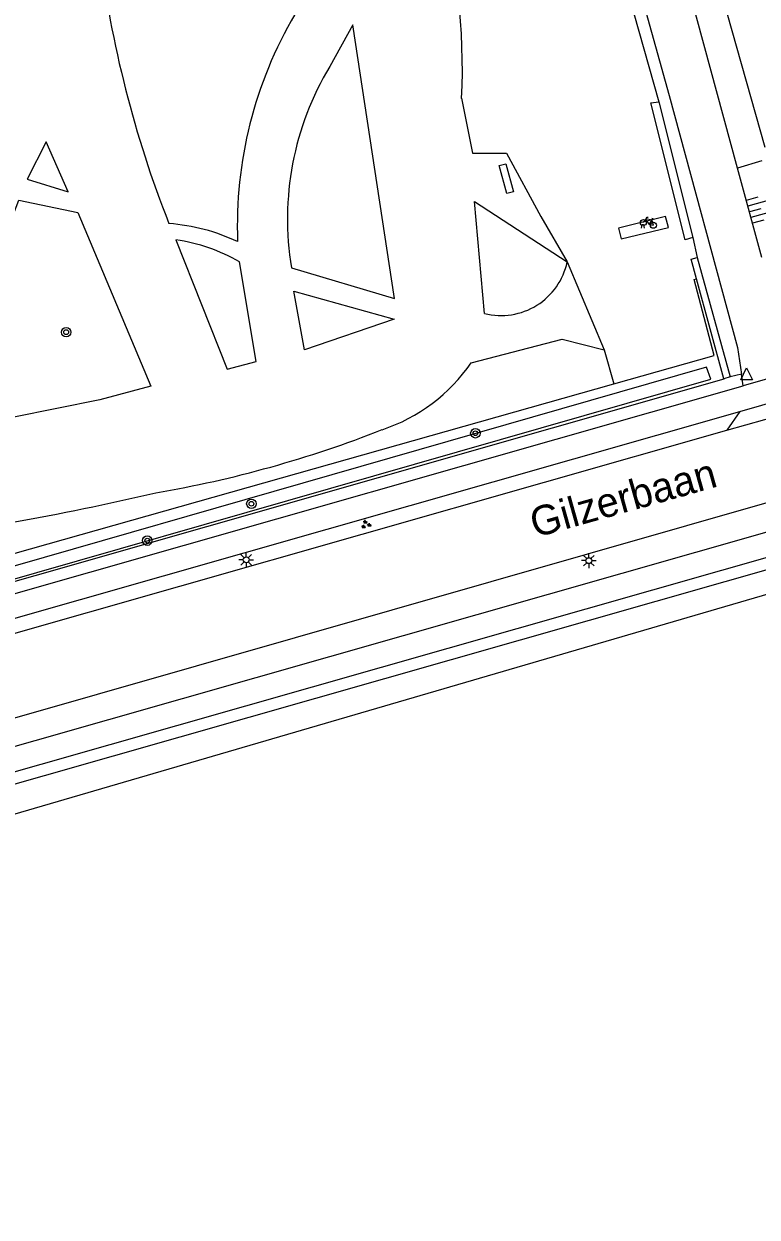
# Model space of a CAD drawing. Extents: x 124000 to 129000, y 395500 to 397503.
# Drawn here: x 127271 to 127333, y 395500 to 395600.9 of the extents above; entities that cross this region are included whole.
import ezdxf

# ---------------------------------------------------------------- set-up
doc = ezdxf.new("R2010")
doc.units = 0
for name, color, linetype in [('gg-afsc-erfafscheiding', 7, 'Continuous'), ('gg-afsc-faunaraster', 7, 'Continuous'), ('gg-afsc-muur', 7, 'Continuous'), ('gg-anno-openbare ruimte label', 7, 'Continuous'), ('gg-knt-bovenkant onderkant talud', 7, 'Continuous'), ('gg-knt-onverhard', 7, 'Continuous'), ('gg-knt-verharding', 7, 'Continuous'), ('gg-kntw-bovenkant insteek waterloop', 7, 'Continuous'), ('gt-grn-groengrens', 7, 'Continuous'), ('gt-grn-groengrens NZ', 7, 'Continuous'), ('gt-symb-boom', 7, 'Continuous'), ('gt-symb-fietsenrek', 7, 'Continuous'), ('gt-symb-groenvak', 7, 'Continuous'), ('gt-symb-lichtmast', 7, 'Continuous'), ('gt-symb-talud symbool', 7, 'Continuous'), ('gt-symb-waterafsluiter', 7, 'Continuous')]:
    doc.layers.add(name, color=color, linetype=linetype)

# ---------------------------------------------------------------- blocks, each defined once
blk = doc.blocks.new('gt0-TALUD_1')
at = {"layer": 'gt-symb-talud symbool'}
for p, q in [((-1, -1), (-1, 0)), ((-0.5, -2), (-0.5, 0)), ((0, -1), (0, 0)), ((0.5, -2), (0.5, 0)), ((1, -1), (1, 0))]:
    blk.add_line(p, q, dxfattribs=at)
blk = doc.blocks.new('gt0-BOOM')
at = {"layer": 'gt-symb-boom'}
for radius in [0.4, 0.2]:
    blk.add_circle((0, 0), radius, dxfattribs=at)
blk = doc.blocks.new('gt0-FREK')
at = {"layer": 'gt-symb-fietsenrek'}
for p, q in [((0.26, 0.76), (0.29, 0.82)), ((0.54, 0.34), (0.26, 0.76)), ((0.29, 0.82), (0.77, 0.71)), ((0.77, 0.71), (0.54, 0.34)), ((0.76, 0.84), (0.87, 0.82)), ((0.77, 0.71), (0.84, 0.82)), ((0.89, 0.25), (0.77, 0.71))]:
    blk.add_line(p, q, dxfattribs=at)
for points in [[(-0.12, 0), (-0.05, 0.31), (0.05, 0.31), (0.12, 0)], [(0.04, 0.48), (0.23, 0.71), (0.26, 0.76)], [(0.29, 0.82), (0.36, 0.94), (0.45, 0.93)], [(0.54, 0.34), (0.56, 0.31), (0.89, 0.25)]]:
    blk.add_lwpolyline(points, dxfattribs=at)
for centre in [(0.04, 0.48), (0.89, 0.25)]:
    blk.add_circle(centre, 0.252, dxfattribs=at)
blk = doc.blocks.new('gt0-WAFSL')
at = {"layer": 'gt-symb-waterafsluiter'}
for p, q in [((-0.5, -0.33), (0, 0.67)), ((0, 0.67), (0.5, -0.33)), ((0.5, -0.33), (-0.5, -0.33))]:
    blk.add_line(p, q, dxfattribs=at)
blk = doc.blocks.new('gt0-LMAST')
at = {"layer": 'gt-symb-lichtmast'}
for p, q in [((-0.18, 0.17), (-0.45, 0.44)), ((-0.01, 0.25), (-0.01, 0.62)), ((0.17, 0.17), (0.44, 0.44)), ((-0.26, 0), (-0.63, 0)), ((-0.18, -0.18), (-0.45, -0.45)), ((-0.01, -0.25), (-0.01, -0.63)), ((0.44, -0.45), (0.17, -0.18)), ((0.24, 0), (0.62, 0))]:
    blk.add_line(p, q, dxfattribs=at)
blk.add_circle((-0.01, 0), 0.25, dxfattribs=at)
blk = doc.blocks.new('gt0-GRVAK')
at = {"layer": 'gt-symb-groenvak'}
for p, q in [((-0.11, 0.19), (-0.23, 0.24)), ((-0.18, 0.15), (0.09, 0.15)), ((-0.09, 0.21), (-0.16, 0.32)), ((-0.05, 0.21), (-0.05, 0.39)), ((0, 0.21), (0.06, 0.32)), ((0.01, 0.19), (0.13, 0.24)), ((0.26, -0.05), (0.2, 0.06)), ((0.3, -0.05), (0.3, 0.13)), ((0.35, -0.05), (0.41, 0.06)), ((-0.25, -0.23), (-0.36, -0.18)), ((-0.32, -0.26), (-0.05, -0.26)), ((-0.23, -0.21), (-0.29, -0.09)), ((-0.18, -0.2), (-0.18, -0.02)), ((-0.14, -0.21), (-0.07, -0.09)), ((-0.12, -0.23), (0, -0.18)), ((0.24, -0.07), (0.12, -0.02)), ((0.17, -0.11), (0.44, -0.11)), ((0.37, -0.07), (0.49, -0.02))]:
    blk.add_line(p, q, dxfattribs=at)

msp = doc.modelspace()

# ---------------------------------------------------------------- linework, layer by layer
at = {"layer": 'gg-afsc-erfafscheiding'}
msp.add_lwpolyline([(127461.94, 395588.96), (127424.85, 395578.59), (127338.47, 395554), (127244.9, 395526.7), (127198.93, 395513.11)], dxfattribs=at)
at = {"layer": 'gg-afsc-faunaraster'}
msp.add_line((127218.96, 395541.67), (127320.92, 395570.47), dxfattribs=at)
msp.add_lwpolyline([(127320.92, 395570.47), (127329.41, 395572.87), (127327.7, 395579.3)], dxfattribs=at)
at = {"layer": 'gg-afsc-muur'}
msp.add_lwpolyline([(127311.86, 395586.56), (127311.22, 395588.94), (127311.78, 395589.09), (127312.42, 395586.71), (127311.86, 395586.56)], dxfattribs=at)
at = {"layer": 'gg-knt-bovenkant onderkant talud'}
for p, q in [((127333.71, 395590.46), (127328.57, 395608.75)), ((127333.43, 395589.34), (127331.38, 395588.71))]:
    msp.add_line(p, q, dxfattribs=at)
at = {"layer": 'gg-knt-onverhard'}
for p, q in [((127333.43, 395581.16), (127331.38, 395588.71)), ((127331.86, 395570.31), (127331.71, 395571.3))]:
    msp.add_line(p, q, dxfattribs=at)
for points in [[(127073.87, 396475.96), (127078.85, 396458.14), (127130.1, 396271.77), (127177.92, 396100.85), (127180.99, 396094.23), (127185.04, 396083.93), (127205.76, 396014.62), (127213.69, 395988.94), (127233.71, 395920.29), (127249.86, 395862.51), (127259.78, 395830.48), (127267.32, 395801.94), (127289.56, 395722.26), (127300.49, 395684.55), (127308.74, 395654.57), (127317.5, 395624.07), (127325.59, 395594.85), (127331.38, 395573.54), (127331.71, 395571.3)], [(127331.38, 395588.71), (127319.36, 395632.98), (127304.12, 395686.05), (127293.14, 395723.28), (127275.25, 395788.41), (127268.08, 395813.87), (127256.47, 395853.15), (127236.83, 395921.03), (127216.91, 395990.07), (127212.61, 396003.13), (127208.98, 396015.94), (127196.83, 396056.41), (127195.48, 396064.61), (127194.53, 396074.87)]]:
    msp.add_lwpolyline(points, dxfattribs=at)
at = {"layer": 'gg-knt-verharding'}
for p, q in [((127336.89, 395571.74), (127331.86, 395570.31)), ((127085.44, 395500), (127331.86, 395570.31)), ((127331.56, 395568.14), (127338.57, 395570.14)), ((127330.46, 395566.54), (127339.52, 395569.12)), ((127187.35, 395526.99), (127331.56, 395568.14)), ((127331.56, 395568.14), (127330.46, 395566.54)), ((127188.5, 395526.07), (127330.46, 395566.54))]:
    msp.add_line(p, q, dxfattribs=at)
for points in [[(127483.65, 395600.68), (127427.53, 395584.63), (127197.12, 395518.98)], [(127197.73, 395517.03), (127427.72, 395582.55), (127485.05, 395598.98)], [(127196.46, 395521.14), (127202.42, 395522.83), (127360.4, 395568.03)]]:
    msp.add_lwpolyline(points, dxfattribs=at)
at = {"layer": 'gg-kntw-bovenkant insteek waterloop'}
msp.add_lwpolyline([(127187.26, 395531.59), (127187.53, 395530.38), (127236.29, 395544.25), (127329.11, 395570.87), (127328.76, 395571.87), (127236.08, 395545.27), (127187.26, 395531.59)], dxfattribs=at)
at = {"layer": 'gt-grn-groengrens'}
for p, q in [((127324.05, 395594.23), (127324.72, 395594.31)), ((127324.72, 395594.31), (127327.59, 395582.84)), ((127327.45, 395581.02), (127327.96, 395581.16)), ((127327.9, 395579.35), (127327.45, 395581.02)), ((127327.96, 395581.16), (127330.76, 395571.06)), ((127330.21, 395570.9), (127327.9, 395579.35)), ((127320.1, 395573.36), (127320.92, 395570.47)), ((127330.76, 395571.06), (127330.21, 395570.9))]:
    msp.add_line(p, q, dxfattribs=at)
for points in [[(127306.55, 395658.5), (127307.39, 395655.6), (127324.72, 395594.31)], [(127293.64, 395580.28), (127302.35, 395577.68), (127298.84, 395600.83), (127296.88, 395597.32)], [(127308.03, 395594.62), (127308.96, 395589.98), (127311.84, 395589.98), (127314.75, 395584.61)], [(127327.59, 395582.84), (127326.96, 395582.66), (127324.05, 395594.23)], [(127274.75, 395586.72), (127272.9, 395590.93), (127271.27, 395587.77), (127274.75, 395586.72)], [(127265.52, 395572.84), (127270.57, 395586.01), (127275.58, 395584.95), (127281.74, 395570.28), (127277.44, 395569.11), (127266.49, 395566.92), (127261.07, 395566.19)], [(127309.98, 395576.42), (127309.13, 395585.9), (127316.97, 395580.78)], [(127325.53, 395583.7), (127325.29, 395584.61), (127321.3, 395583.63), (127321.53, 395582.72), (127325.53, 395583.7)], [(127283.86, 395582.65), (127288.2, 395571.7), (127290.64, 395572.37), (127289.24, 395580.79)], [(127294.73, 395573.34), (127293.84, 395578.31), (127302.33, 395575.93), (127294.73, 395573.34)], [(127308.85, 395572.25), (127316.54, 395574.26), (127320.1, 395573.36)]]:
    msp.add_lwpolyline(points, dxfattribs=at)
for centre, radius, start, end in [((127258.62, 395597.19), 49.48, 357.0167, 37.1758), ((127371.32, 395618.73), 94.64, 187.0484, 201.5083), ((127324.03, 395583.9), 34.97, 149.3829, 182.2865), ((127318.34, 395584.41), 25.04, 148.9746, 189.4992), ((127282.03, 395567.45), 16.62, 64.8825, 85.7032), ((127281.68, 395567.62), 15.19, 60.1322, 81.724), ((127311.37, 395581.98), 5.73, 255.9395, 347.8368), ((127296.47, 395580.89), 15.1, 288.7557, 325.084), ((127265.82, 395656.92), 97.05, 279.702, 291.457), ((127228.24, 395791.91), 236.87, 277.1114, 283.1626)]:
    msp.add_arc(centre, radius, start, end, dxfattribs=at)
at = {"layer": 'gt-grn-groengrens NZ'}
for p, q in [((127314.75, 395584.61), (127316.97, 395580.78)), ((127327.59, 395582.84), (127327.96, 395581.16)), ((127316.97, 395580.78), (127320.1, 395573.36)), ((127327.7, 395579.3), (127327.9, 395579.35)), ((127331.71, 395571.3), (127330.76, 395571.06))]:
    msp.add_line(p, q, dxfattribs=at)
for points in [[(127198.02, 395516.07), (127427.99, 395581.59), (127485.23, 395597.99)], [(127330.21, 395570.9), (127330.22, 395570.88), (127169.64, 395525.06)]]:
    msp.add_lwpolyline(points, dxfattribs=at)

# ---------------------------------------------------------------- block references
at = {"layer": 'gt-symb-boom'}
for p in [(127274.58, 395574.84), (127309.2, 395566.29), (127290.25, 395560.33), (127281.44, 395557.21)]:
    msp.add_blockref('gt0-BOOM', p, dxfattribs=at)
at = {"layer": 'gt-symb-fietsenrek'}
msp.add_blockref('gt0-FREK', (127323.37, 395583.63), dxfattribs=at)
at = {"layer": 'gt-symb-groenvak'}
msp.add_blockref('gt0-GRVAK', (127299.93, 395558.57), dxfattribs=at)
at = {"layer": 'gt-symb-lichtmast'}
for p in [(127289.82, 395555.59), (127318.81, 395555.52)]:
    msp.add_blockref('gt0-LMAST', p, dxfattribs=at)
at = {"layer": 'gt-symb-talud symbool', "xscale": 0.999934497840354, "yscale": 0.9999344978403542, "rotation": 105.18978717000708}
msp.add_blockref('gt0-TALUD_1', (127332.38, 395585.02), dxfattribs=at)
at = {"layer": 'gt-symb-waterafsluiter'}
msp.add_blockref('gt0-WAFSL', (127332.15, 395571.15), dxfattribs=at)

# ---------------------------------------------------------------- texts
at = {"layer": 'gg-anno-openbare ruimte label'}
msp.add_text('Gilzerbaan', height=2.5, rotation=15.7, dxfattribs=at).set_placement((127314.25, 395557.44))

doc.saveas('drawing.dxf')
